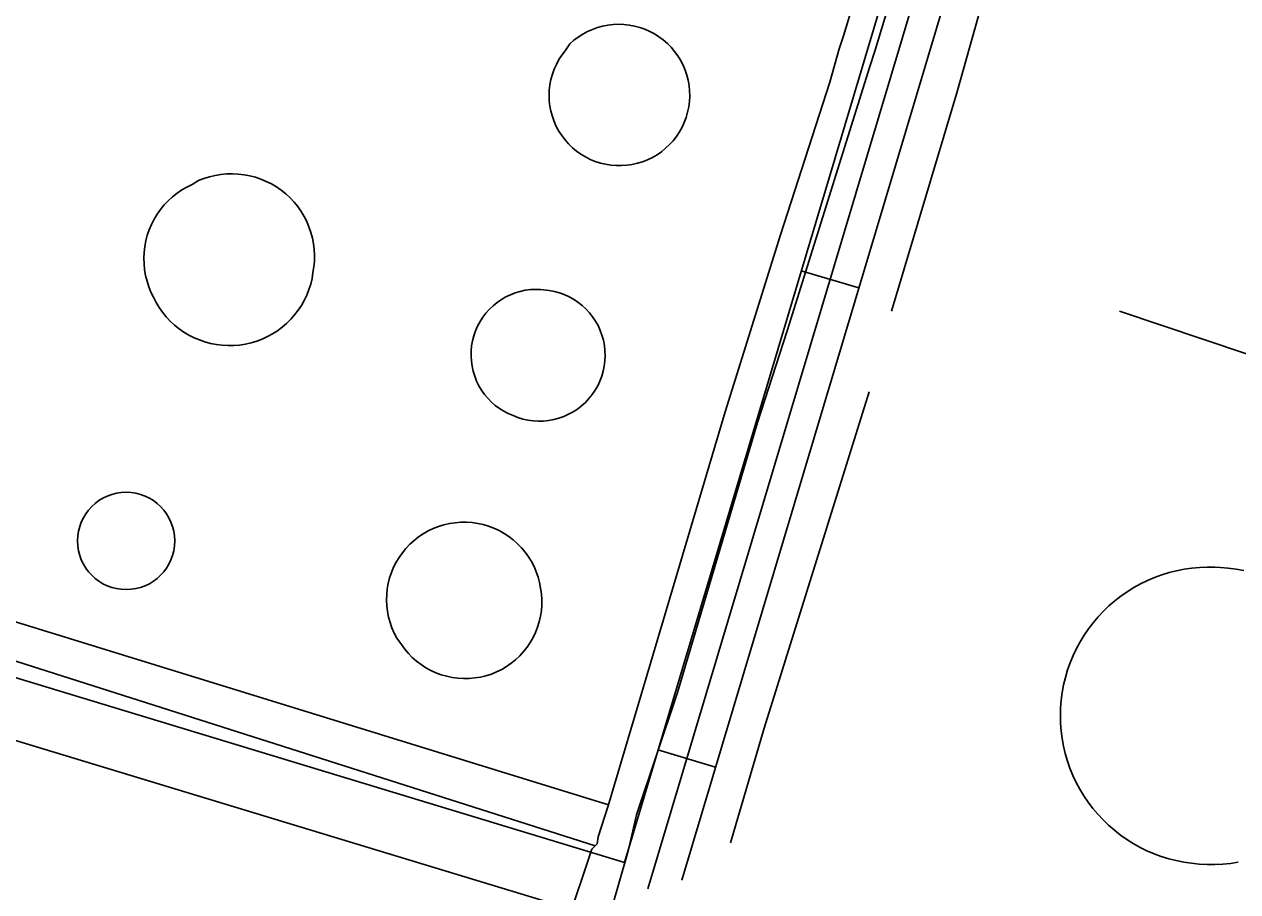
# Model space of a CAD drawing. Extents: x 3535183 to 3573198, y 534952 to 560562.
# Drawn here: x 3563467 to 3564073, y 540999 to 541432 of the extents above; entities that cross this region are included whole.
import ezdxf

# ---------------------------------------------------------------- set-up
doc = ezdxf.new("R2010")
doc.units = 0
for name, color, linetype in [('V-DOMW-TANK', 7, 'Continuous'), ('V-ROAD-CNTR', 7, 'Continuous'), ('V-TOPO-SHOR', 7, 'Continuous'), ('V-UTIL-LINE', 7, 'Continuous')]:
    doc.layers.add(name, color=color, linetype=linetype)

msp = doc.modelspace()

# ---------------------------------------------------------------- linework, layer by layer
at = {"layer": 'V-DOMW-TANK'}
for points in [[(3563739.42, 541422.6), (3563741.43, 541424.38), (3563743.57, 541425.99), (3563745.82, 541427.45), (3563748.18, 541428.73), (3563750.63, 541429.82), (3563753.15, 541430.73), (3563755.74, 541431.44), (3563758.37, 541431.96), (3563761.04, 541432.28), (3563763.72, 541432.39), (3563766.4, 541432.3), (3563769.07, 541432), (3563771.7, 541431.51), (3563774.29, 541430.82), (3563776.83, 541429.93), (3563779.28, 541428.85), (3563781.65, 541427.59), (3563783.92, 541426.16), (3563786.07, 541424.56), (3563788.1, 541422.8), (3563789.98, 541420.89), (3563791.72, 541418.84), (3563793.29, 541416.67), (3563794.7, 541414.39), (3563795.93, 541412), (3563796.97, 541409.53), (3563797.83, 541406.98), (3563798.49, 541404.38), (3563798.95, 541401.74), (3563799.21, 541399.07), (3563799.27, 541396.39), (3563799.12, 541393.71), (3563798.77, 541391.05), (3563798.22, 541388.42), (3563797.48, 541385.85), (3563796.54, 541383.33), (3563795.41, 541380.9), (3563794.1, 541378.56), (3563792.62, 541376.32), (3563790.97, 541374.21), (3563789.17, 541372.23), (3563787.22, 541370.39), (3563785.14, 541368.7), (3563782.94, 541367.18), (3563780.62, 541365.83), (3563778.21, 541364.67), (3563775.72, 541363.69), (3563773.16, 541362.9), (3563770.55, 541362.31), (3563767.9, 541361.92), (3563765.23, 541361.73), (3563762.55, 541361.75), (3563759.88, 541361.98), (3563757.23, 541362.4), (3563754.63, 541363.03), (3563752.08, 541363.85), (3563749.6, 541364.86), (3563747.21, 541366.07), (3563744.92, 541367.45), (3563742.73, 541369), (3563740.67, 541370.71), (3563738.75, 541372.57), (3563736.98, 541374.58), (3563735.36, 541376.72), (3563733.91, 541378.97), (3563732.64, 541381.32), (3563731.55, 541383.77), (3563730.65, 541386.29), (3563729.94, 541388.88), (3563729.44, 541391.51), (3563729.13, 541394.17), (3563729.04, 541396.84), (3563729.14, 541399.52), (3563729.45, 541402.18), (3563729.96, 541404.81), (3563730.67, 541407.39), (3563731.57, 541409.91), (3563732.67, 541412.36), (3563733.94, 541414.71), (3563735.4, 541416.96), (3563737.02, 541419.09)], [(3563553.91, 541354.25), (3563556.62, 541355.31), (3563559.39, 541356.18), (3563562.22, 541356.85), (3563565.09, 541357.33), (3563567.98, 541357.6), (3563570.89, 541357.67), (3563573.79, 541357.53), (3563576.68, 541357.2), (3563579.53, 541356.66), (3563582.34, 541355.92), (3563585.1, 541354.99), (3563587.78, 541353.86), (3563590.37, 541352.56), (3563592.87, 541351.07), (3563595.25, 541349.41), (3563597.52, 541347.59), (3563599.65, 541345.61), (3563601.64, 541343.49), (3563603.48, 541341.24), (3563605.15, 541338.86), (3563606.65, 541336.37), (3563607.98, 541333.79), (3563609.11, 541331.11), (3563610.06, 541328.37), (3563610.82, 541325.56), (3563611.38, 541322.71), (3563611.73, 541319.82), (3563611.89, 541316.92), (3563611.83, 541314.02), (3563611.58, 541311.12), (3563611.12, 541308.25), (3563610.64, 541305.37), (3563609.96, 541302.54), (3563609.08, 541299.76), (3563608.01, 541297.04), (3563606.76, 541294.41), (3563605.32, 541291.87), (3563603.72, 541289.43), (3563601.95, 541287.12), (3563600.02, 541284.93), (3563597.94, 541282.88), (3563595.73, 541280.98), (3563593.39, 541279.24), (3563590.93, 541277.67), (3563588.37, 541276.27), (3563585.73, 541275.05), (3563583, 541274.01), (3563580.2, 541273.17), (3563577.36, 541272.53), (3563574.48, 541272.08), (3563571.57, 541271.84), (3563568.66, 541271.8), (3563565.74, 541271.96), (3563562.85, 541272.32), (3563559.99, 541272.88), (3563557.17, 541273.64), (3563554.41, 541274.59), (3563551.73, 541275.73), (3563549.13, 541277.06), (3563546.63, 541278.57), (3563544.24, 541280.24), (3563541.98, 541282.07), (3563539.84, 541284.06), (3563537.85, 541286.19), (3563536.01, 541288.46), (3563534.34, 541290.84), (3563532.83, 541293.34), (3563531.5, 541295.94), (3563530.21, 541298.54), (3563529.12, 541301.24), (3563528.22, 541304), (3563527.51, 541306.82), (3563527.02, 541309.69), (3563526.73, 541312.58), (3563526.64, 541315.48), (3563526.76, 541318.39), (3563527.09, 541321.28), (3563527.63, 541324.13), (3563528.37, 541326.95), (3563529.31, 541329.7), (3563530.44, 541332.38), (3563531.76, 541334.96), (3563533.27, 541337.45), (3563534.95, 541339.83), (3563536.79, 541342.08), (3563538.79, 541344.19), (3563540.93, 541346.15), (3563543.21, 541347.95), (3563545.62, 541349.59), (3563548.13, 541351.05), (3563550.74, 541352.33)], [(3563729.13, 541299.39), (3563731.68, 541298.89), (3563734.19, 541298.19), (3563736.63, 541297.3), (3563738.99, 541296.22), (3563741.26, 541294.96), (3563743.42, 541293.52), (3563745.47, 541291.91), (3563747.37, 541290.15), (3563749.14, 541288.24), (3563750.75, 541286.2), (3563752.19, 541284.04), (3563753.46, 541281.77), (3563754.54, 541279.41), (3563755.43, 541276.97), (3563756.13, 541274.47), (3563756.62, 541271.92), (3563756.92, 541269.33), (3563757.01, 541266.74), (3563756.9, 541264.14), (3563756.57, 541261.57), (3563756.05, 541259.02), (3563755.33, 541256.53), (3563754.41, 541254.09), (3563753.31, 541251.74), (3563752.02, 541249.49), (3563750.56, 541247.34), (3563748.93, 541245.31), (3563747.15, 541243.42), (3563745.22, 541241.68), (3563743.16, 541240.1), (3563740.98, 541238.68), (3563738.7, 541237.44), (3563736.33, 541236.38), (3563733.88, 541235.51), (3563731.37, 541234.84), (3563728.81, 541234.37), (3563726.23, 541234.1), (3563723.63, 541234.04), (3563721.04, 541234.18), (3563718.46, 541234.53), (3563715.93, 541235.08), (3563713.44, 541235.83), (3563711.01, 541236.77), (3563708.65, 541237.79), (3563706.37, 541238.99), (3563704.19, 541240.36), (3563702.12, 541241.9), (3563700.19, 541243.6), (3563698.39, 541245.45), (3563696.75, 541247.43), (3563695.27, 541249.54), (3563693.95, 541251.76), (3563692.82, 541254.07), (3563691.87, 541256.47), (3563691.12, 541258.93), (3563690.56, 541261.44), (3563690.2, 541264), (3563690.04, 541266.57), (3563690.09, 541269.14), (3563690.34, 541271.71), (3563690.79, 541274.24), (3563691.44, 541276.73), (3563692.29, 541279.17), (3563693.32, 541281.53), (3563694.54, 541283.8), (3563695.93, 541285.97), (3563697.48, 541288.02), (3563699.2, 541289.94), (3563701.06, 541291.72), (3563703.06, 541293.35), (3563705.18, 541294.82), (3563707.4, 541296.11), (3563709.73, 541297.22), (3563712.13, 541298.15), (3563714.6, 541298.89), (3563717.12, 541299.43), (3563719.67, 541299.77), (3563722.24, 541299.9), (3563724.82, 541299.84)], [(3563652.96, 541125.59), (3563651.65, 541128.1), (3563650.52, 541130.69), (3563649.58, 541133.36), (3563648.84, 541136.1), (3563648.3, 541138.88), (3563647.97, 541141.69), (3563647.84, 541144.52), (3563647.92, 541147.35), (3563648.21, 541150.16), (3563648.7, 541152.95), (3563649.4, 541155.7), (3563650.29, 541158.38), (3563651.38, 541161), (3563652.66, 541163.52), (3563654.12, 541165.95), (3563655.75, 541168.26), (3563657.54, 541170.45), (3563659.49, 541172.5), (3563661.59, 541174.41), (3563663.82, 541176.15), (3563666.17, 541177.73), (3563668.63, 541179.13), (3563671.19, 541180.35), (3563673.83, 541181.37), (3563676.53, 541182.2), (3563679.29, 541182.84), (3563682.09, 541183.26), (3563684.91, 541183.48), (3563687.75, 541183.5), (3563690.57, 541183.31), (3563693.37, 541182.91), (3563696.14, 541182.31), (3563698.85, 541181.5), (3563701.5, 541180.5), (3563704.07, 541179.31), (3563706.54, 541177.94), (3563708.92, 541176.38), (3563711.16, 541174.66), (3563713.28, 541172.78), (3563715.25, 541170.75), (3563717.07, 541168.58), (3563718.73, 541166.29), (3563720.21, 541163.87), (3563721.51, 541161.36), (3563722.62, 541158.76), (3563723.55, 541156.08), (3563724.27, 541153.34), (3563724.79, 541150.56), (3563725.2, 541147.76), (3563725.4, 541144.94), (3563725.39, 541142.11), (3563725.17, 541139.29), (3563724.75, 541136.49), (3563724.12, 541133.73), (3563723.29, 541131.02), (3563722.26, 541128.39), (3563721.03, 541125.84), (3563719.62, 541123.38), (3563718.04, 541121.04), (3563716.29, 541118.82), (3563714.38, 541116.73), (3563712.31, 541114.79), (3563710.11, 541113.01), (3563707.78, 541111.4), (3563705.35, 541109.96), (3563702.81, 541108.71), (3563700.19, 541107.65), (3563697.49, 541106.78), (3563694.74, 541106.12), (3563691.95, 541105.66), (3563689.13, 541105.41), (3563686.3, 541105.36), (3563683.48, 541105.53), (3563680.67, 541105.91), (3563677.9, 541106.49), (3563675.18, 541107.27), (3563672.53, 541108.25), (3563669.95, 541109.43), (3563667.47, 541110.79), (3563665.1, 541112.34), (3563662.85, 541114.05), (3563660.73, 541115.93), (3563658.75, 541117.95), (3563656.94, 541120.12), (3563655.28, 541122.42)]]:
    msp.add_lwpolyline(points, close=True, dxfattribs=at)
for points in [[(3563996.21, 541127.03), (3563998.38, 541130.22), (3564000.71, 541133.28), (3564003.2, 541136.23), (3564005.84, 541139.04), (3564008.62, 541141.7), (3564011.54, 541144.22), (3564014.58, 541146.59), (3564017.74, 541148.79), (3564021.02, 541150.83), (3564024.39, 541152.7), (3564027.85, 541154.38), (3564031.4, 541155.89), (3564035.02, 541157.21), (3564038.71, 541158.34), (3564042.45, 541159.27), (3564046.23, 541160.02), (3564050.04, 541160.56), (3564053.88, 541160.91), (3564057.73, 541161.05), (3564061.59, 541161), (3564064.34, 541160.96)], [(3564064.34, 541160.96), (3564068.24, 541160.61), (3564072.12, 541160.06), (3564075.96, 541159.31)], [(3564073.2, 541013.62), (3564069.32, 541013.01), (3564065.43, 541012.61), (3564061.52, 541012.41), (3564057.6, 541012.42), (3564053.69, 541012.64), (3564049.8, 541013.06), (3564045.98, 541013.61), (3564042.2, 541014.37), (3564038.47, 541015.32), (3564034.79, 541016.46), (3564031.17, 541017.79), (3564027.63, 541019.31), (3564024.17, 541021.01), (3564020.8, 541022.89), (3564017.53, 541024.93), (3564014.38, 541027.15), (3564011.35, 541029.52), (3564008.44, 541032.05), (3564005.67, 541034.73), (3564003.03, 541037.55), (3564000.56, 541040.5), (3563998.23, 541043.57), (3563996.07, 541046.77), (3563994.08, 541050.06), (3563992.26, 541053.46), (3563990.62, 541056.95), (3563989.16, 541060.52), (3563987.89, 541064.16), (3563986.81, 541067.86), (3563985.93, 541071.61), (3563985.24, 541075.4), (3563984.75, 541079.22), (3563984.45, 541083.07), (3563984.36, 541086.92), (3563984.46, 541090.77), (3563984.77, 541094.61), (3563985.28, 541098.44), (3563985.98, 541102.22), (3563986.88, 541105.97), (3563987.97, 541109.67), (3563989.25, 541113.3), (3563990.72, 541116.87), (3563992.37, 541120.35), (3563994.2, 541123.74), (3563996.21, 541127.03)]]:
    msp.add_lwpolyline(points, dxfattribs=at)
msp.add_circle((3563517.81, 541174.16), 24.3, dxfattribs=at)
at = {"layer": 'V-ROAD-CNTR'}
for p, q in [((3563883.73, 541300.65), (3563854.99, 541309.24)), ((3563812.16, 541061.11), (3563783.42, 541069.7))]:
    msp.add_line(p, q, dxfattribs=at)
for points in [[(3564010.9, 541831.08), (3563766.61, 541013.43)], [(3564026.81, 541831.92), (3563778.36, 541000.36)], [(3564039.56, 541822.2), (3563795.26, 541004.54)], [(3562996.8, 541215.93), (3563757.66, 540984.8)], [(3563274.07, 541163.05), (3563766.61, 541013.43)]]:
    msp.add_lwpolyline(points, dxfattribs=at)
at = {"layer": 'V-TOPO-SHOR'}
for points in [[(3563900.06, 541289.04), (3563932.61, 541398.1), (3563964.71, 541512.66), (3563987.88, 541584.47), (3564013.55, 541667.23)], [(3564013.96, 541289.05), (3564309.8, 541189.58), (3564300.06, 541166.13)], [(3563888.81, 541248.68), (3563836.39, 541080.56), (3563819.69, 541023.29)]]:
    msp.add_lwpolyline(points, dxfattribs=at)
at = {"layer": 'V-UTIL-LINE'}
for points in [[(3564040.89, 541964.7), (3563499.04, 542128.9), (3563361.36, 541678.02), (3563218.02, 541209.18), (3563758.78, 541042.34)], [(3564057.08, 541953.27), (3564019.65, 541826.63), (3564016.63, 541823.46), (3563988.37, 541731.07), (3563965.38, 541656.24), (3563963.46, 541650.31), (3563918.97, 541509.33), (3563891.65, 541418.99), (3563889.26, 541411.23), (3563847.87, 541279.15), (3563833.05, 541233.31), (3563793.23, 541098.45), (3563772.71, 541037.34), (3563768.82, 541020.67), (3563767.62, 541016.33), (3563756.81, 540978.68), (3563754.68, 540973.67), (3563721.1, 540860.95), (3563673.73, 540710.17), (3563637.27, 540587.18), (3563636.78, 540584.21), (3563632.99, 540575.1), (3563620.69, 540536.06)], [(3563603.12, 540535.93), (3563631.22, 540628.18), (3563646.17, 540683.87), (3563697.34, 540844.45), (3563733.81, 540968.81), (3563735.49, 540974.29), (3563737.63, 540980.22), (3563737.89, 540982.73), (3563750.31, 541020.13), (3563753.09, 541022.85), (3563753.59, 541026.27), (3563758.61, 541041.79), (3563816.91, 541238.7), (3563844.66, 541327.2), (3563869.27, 541403.39), (3563873.85, 541420.05), (3563876, 541426.66), (3563904.26, 541519.29), (3563937.3, 541625.83), (3563947.13, 541658.68), (3563972, 541736.92), (3564000.5, 541830), (3564000.98, 541831.6)], [(3563752, 541021.79), (3563212.41, 541193.92), (3563116.37, 540890.39), (3563291.51, 540836.65), (3563373.54, 541104.3)]]:
    msp.add_lwpolyline(points, dxfattribs=at)

doc.saveas('drawing.dxf')
